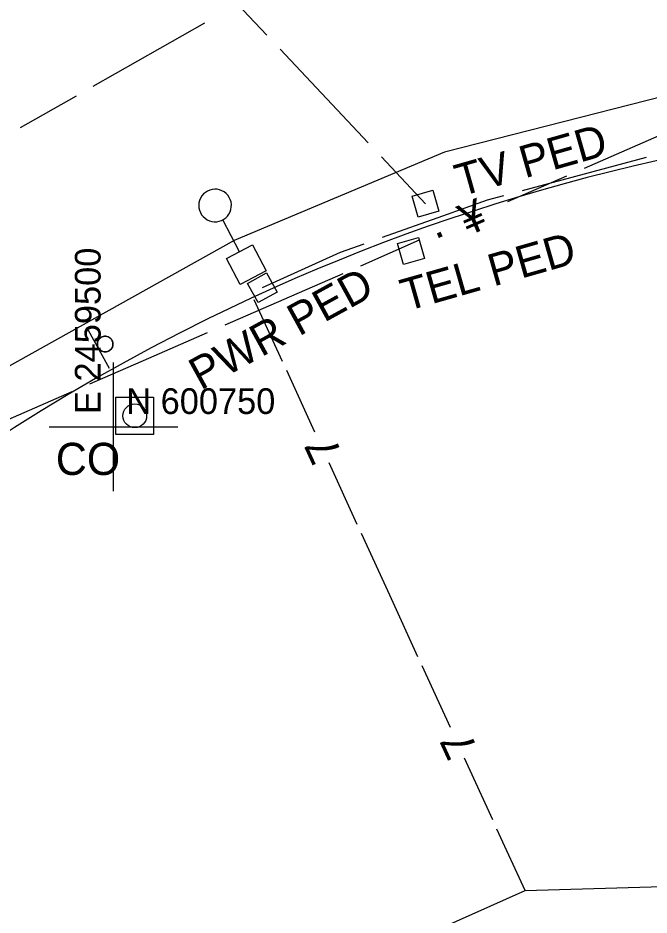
# Model space of a CAD drawing. Extents: x 2443269 to 2494951, y 591171 to 622130.
# Drawn here: x 2459485.1 to 2459583.4, y 600674 to 600813.6 of the extents above; entities that cross this region are included whole.
import ezdxf

# ---------------------------------------------------------------- set-up
doc = ezdxf.new("R2010")
doc.units = 0
for name, color, linetype in [('DESIGN - SHEET - Light Grid', 7, 'Continuous'), ('SURVEY - CENTERLINE - Existing Roads', 7, 'Continuous'), ('SURVEY - CONTROL - Grid', 7, 'Continuous'), ('SURVEY - CONTROL - Grid Text', 7, 'Continuous'), ('SURVEY - PROPERTY - Property Lines', 7, 'Continuous'), ('SURVEY - PROPERTY - ROW Lines', 7, 'Continuous'), ('SURVEY - TRAFFIC CONTROL - Signs and Devices with Text', 7, 'Continuous'), ('SURVEY - TRANSPORTATION - Roads', 7, 'Continuous'), ('SURVEY - UTILITIES - Cable (Underground) with Text', 7, 'Continuous'), ('SURVEY - UTILITIES - Electric (Underground) with Text', 7, 'Continuous'), ('SURVEY - UTILITIES - Poles and Miscellaneous with Text', 7, 'Continuous'), ('SURVEY - UTILITIES - Sanitary Sewer with Text', 7, 'Continuous'), ('SURVEY - UTILITIES - Telephone (Underground) with Text', 7, 'Continuous'), ('SURVEY - UTILITIES - Water with Text', 7, 'Continuous')]:
    doc.layers.add(name, color=color, linetype=linetype)

# ---------------------------------------------------------------- blocks, each defined once
blk = doc.blocks.new('XCO')
at = {"layer": 'SURVEY - CENTERLINE - Existing Roads'}
for p, q in [((-2.92, -2.92), (-2.92, 2.92)), ((-2.92, 2.92), (2.92, 2.92)), ((2.92, 2.92), (2.92, -2.92)), ((2.92, -2.92), (-2.92, -2.92))]:
    blk.add_line(p, q, dxfattribs=at)
blk.add_circle((0, 0), 1.85, dxfattribs=at)
blk.add_text('CO', height=5, dxfattribs=at).set_placement((-12.29, -9.21))
blk = doc.blocks.new('xlp')
at = {"layer": 'SURVEY - UTILITIES - Cable (Underground) with Text'}
for p, q in [((-2.285, -2.285), (-2.285, 2.285)), ((-2.285, 2.285), (-2.285, 2.285)), ((-2.285, 2.285), (2.285, 2.285)), ((2.285, 2.285), (2.285, -2.285)), ((8.454, 1.616), (8.23, 1.297)), ((8.724, 1.896), (8.454, 1.616)), ((8.454, 1.616), (8.454, 1.616)), ((9.033, 2.131), (8.724, 1.896)), ((8.724, 1.896), (8.724, 1.896)), ((9.374, 2.317), (9.033, 2.131)), ((9.033, 2.131), (9.033, 2.131)), ((9.74, 2.449), (9.374, 2.317)), ((9.374, 2.317), (9.374, 2.317)), ((10.122, 2.523), (9.74, 2.449)), ((9.74, 2.449), (9.74, 2.449)), ((10.511, 2.538), (10.122, 2.523)), ((10.122, 2.523), (10.122, 2.523)), ((10.897, 2.493), (10.511, 2.538)), ((10.511, 2.538), (10.511, 2.538)), ((11.272, 2.39), (10.897, 2.493)), ((10.897, 2.493), (10.897, 2.493)), ((11.627, 2.231), (11.272, 2.39)), ((11.272, 2.39), (11.272, 2.39)), ((11.953, 2.02), (11.627, 2.231)), ((11.627, 2.231), (11.627, 2.231)), ((12.244, 1.761), (11.953, 2.02)), ((11.953, 2.02), (11.953, 2.02)), ((12.491, 1.461), (12.244, 1.761)), ((12.244, 1.761), (12.244, 1.761)), ((12.69, 1.127), (12.491, 1.461)), ((12.491, 1.461), (12.491, 1.461)), ((2.285, 0), (7.873, 0)), ((7.94, 0.578), (7.881, 0.194)), ((7.881, 0.194), (7.881, 0.194)), ((7.881, 0.194), (7.881, -0.194)), ((8.058, 0.949), (7.94, 0.578)), ((7.94, 0.578), (7.94, 0.578)), ((8.23, 1.297), (8.058, 0.949)), ((8.058, 0.949), (8.058, 0.949)), ((8.23, 1.297), (8.23, 1.297)), ((12.835, 0.766), (12.69, 1.127)), ((12.69, 1.127), (12.69, 1.127)), ((12.924, 0.387), (12.835, 0.766)), ((12.835, 0.766), (12.835, 0.766)), ((12.953, 0), (12.924, 0.387)), ((12.924, 0.387), (12.924, 0.387)), ((12.924, -0.387), (12.953, 0)), ((7.881, -0.194), (7.881, -0.194)), ((7.881, -0.194), (7.94, -0.578)), ((7.94, -0.578), (7.94, -0.578)), ((7.94, -0.578), (8.058, -0.949)), ((8.058, -0.949), (8.058, -0.949)), ((8.058, -0.949), (8.23, -1.297)), ((8.23, -1.297), (8.23, -1.297)), ((8.23, -1.297), (8.454, -1.616)), ((12.491, -1.461), (12.69, -1.127)), ((12.69, -1.127), (12.835, -0.766)), ((12.69, -1.127), (12.69, -1.127)), ((12.835, -0.766), (12.924, -0.387)), ((12.835, -0.766), (12.835, -0.766)), ((12.924, -0.387), (12.924, -0.387)), ((2.285, -2.285), (-2.285, -2.285)), ((-2.285, -2.285), (-2.285, -2.285)), ((2.285, -2.285), (2.285, -2.285)), ((8.454, -1.616), (8.454, -1.616)), ((8.454, -1.616), (8.724, -1.896)), ((8.724, -1.896), (8.724, -1.896)), ((8.724, -1.896), (9.033, -2.131)), ((9.033, -2.131), (9.033, -2.131)), ((9.033, -2.131), (9.374, -2.317)), ((9.374, -2.317), (9.374, -2.317)), ((9.374, -2.317), (9.74, -2.449)), ((9.74, -2.449), (9.74, -2.449)), ((9.74, -2.449), (10.122, -2.523)), ((10.122, -2.523), (10.122, -2.523)), ((10.122, -2.523), (10.511, -2.538)), ((10.511, -2.538), (10.897, -2.493)), ((10.511, -2.538), (10.511, -2.538)), ((10.897, -2.493), (11.272, -2.39)), ((10.897, -2.493), (10.897, -2.493)), ((11.272, -2.39), (11.627, -2.231)), ((11.272, -2.39), (11.272, -2.39)), ((11.627, -2.231), (11.953, -2.02)), ((11.627, -2.231), (11.627, -2.231)), ((11.953, -2.02), (12.244, -1.761)), ((11.953, -2.02), (11.953, -2.02)), ((12.244, -1.761), (12.491, -1.461)), ((12.244, -1.761), (12.244, -1.761)), ((12.491, -1.461), (12.491, -1.461))]:
    blk.add_line(p, q, dxfattribs=at)
blk = doc.blocks.new('xsign')
at = {"layer": 'SURVEY - TRAFFIC CONTROL - Signs and Devices with Text'}
for p, q in [((1.216, 3.648), (1.216, -3.648)), ((-1.184, 0.277), (-1.212, 0.093)), ((-1.212, 0.093), (-1.212, 0.093)), ((-1.212, 0.093), (-1.212, -0.093)), ((-1.127, 0.454), (-1.184, 0.277)), ((-1.184, 0.277), (-1.184, 0.277)), ((-1.045, 0.621), (-1.127, 0.454)), ((-1.127, 0.454), (-1.127, 0.454)), ((-0.938, 0.773), (-1.045, 0.621)), ((-1.045, 0.621), (-1.045, 0.621)), ((-0.809, 0.907), (-0.938, 0.773)), ((-0.938, 0.773), (-0.938, 0.773)), ((-0.66, 1.02), (-0.809, 0.907)), ((-0.809, 0.907), (-0.809, 0.907)), ((-0.497, 1.109), (-0.66, 1.02)), ((-0.66, 1.02), (-0.66, 1.02)), ((-0.322, 1.172), (-0.497, 1.109)), ((-0.497, 1.109), (-0.497, 1.109)), ((-0.139, 1.207), (-0.322, 1.172)), ((-0.322, 1.172), (-0.322, 1.172)), ((0.046, 1.215), (-0.139, 1.207)), ((-0.139, 1.207), (-0.139, 1.207)), ((0.231, 1.193), (0.046, 1.215)), ((0.046, 1.215), (0.046, 1.215)), ((0.411, 1.144), (0.231, 1.193)), ((0.231, 1.193), (0.231, 1.193)), ((0.58, 1.068), (0.411, 1.144)), ((0.411, 1.144), (0.411, 1.144)), ((0.737, 0.967), (0.58, 1.068)), ((0.58, 1.068), (0.58, 1.068)), ((0.876, 0.843), (0.737, 0.967)), ((0.737, 0.967), (0.737, 0.967)), ((0.994, 0.699), (0.876, 0.843)), ((0.876, 0.843), (0.876, 0.843)), ((1.089, 0.539), (0.994, 0.699)), ((0.994, 0.699), (0.994, 0.699)), ((1.159, 0.366), (1.089, 0.539)), ((1.089, 0.539), (1.089, 0.539)), ((1.201, 0.185), (1.159, 0.366)), ((1.159, 0.366), (1.159, 0.366)), ((1.216, 0), (1.201, 0.185)), ((1.201, 0.185), (1.201, 0.185)), ((1.201, -0.185), (1.216, 0)), ((-1.212, -0.093), (-1.212, -0.093)), ((-1.212, -0.093), (-1.184, -0.277)), ((-1.184, -0.277), (-1.184, -0.277)), ((-1.184, -0.277), (-1.127, -0.454)), ((-1.127, -0.454), (-1.127, -0.454)), ((-1.127, -0.454), (-1.045, -0.621)), ((-1.045, -0.621), (-1.045, -0.621)), ((-1.045, -0.621), (-0.938, -0.773)), ((-0.938, -0.773), (-0.938, -0.773)), ((-0.938, -0.773), (-0.809, -0.907)), ((-0.809, -0.907), (-0.809, -0.907)), ((-0.809, -0.907), (-0.66, -1.02)), ((-0.66, -1.02), (-0.66, -1.02)), ((-0.66, -1.02), (-0.497, -1.109)), ((-0.497, -1.109), (-0.497, -1.109)), ((-0.497, -1.109), (-0.322, -1.172)), ((-0.322, -1.172), (-0.322, -1.172)), ((-0.322, -1.172), (-0.139, -1.207)), ((-0.139, -1.207), (-0.139, -1.207)), ((-0.139, -1.207), (0.046, -1.215)), ((0.046, -1.215), (0.231, -1.193)), ((0.046, -1.215), (0.046, -1.215)), ((0.231, -1.193), (0.411, -1.144)), ((0.231, -1.193), (0.231, -1.193)), ((0.411, -1.144), (0.58, -1.068)), ((0.411, -1.144), (0.411, -1.144)), ((0.58, -1.068), (0.737, -0.967)), ((0.58, -1.068), (0.58, -1.068)), ((0.737, -0.967), (0.876, -0.843)), ((0.737, -0.967), (0.737, -0.967)), ((0.876, -0.843), (0.994, -0.699)), ((0.876, -0.843), (0.876, -0.843)), ((0.994, -0.699), (1.089, -0.539)), ((0.994, -0.699), (0.994, -0.699)), ((1.089, -0.539), (1.159, -0.366)), ((1.089, -0.539), (1.089, -0.539)), ((1.159, -0.366), (1.201, -0.185)), ((1.159, -0.366), (1.159, -0.366)), ((1.201, -0.185), (1.201, -0.185))]:
    blk.add_line(p, q, dxfattribs=at)
blk.add_circle((0, 0), 1.216, dxfattribs=at)

msp = doc.modelspace()

# ---------------------------------------------------------------- linework, layer by layer
at = {"layer": 'SURVEY - CONTROL - Grid'}
for p, q in [((2459500, 600740), (2459500, 600760)), ((2459490, 600750), (2459510, 600750))]:
    msp.add_line(p, q, dxfattribs=at)
at = {"layer": 'SURVEY - PROPERTY - Property Lines'}
for p, q in [((2459526.325, 600760.186), (2459521.932, 600769.759)), ((2459531.377, 600749.178), (2459526.984, 600758.75)), ((2459537.965, 600734.819), (2459533.573, 600744.391)), ((2459543.017, 600723.81), (2459538.624, 600733.383)), ((2459547.41, 600714.238), (2459543.017, 600723.81)), ((2459552.461, 600703.229), (2459548.068, 600712.802)), ((2459559.05, 600688.871), (2459554.657, 600698.443)), ((2459564.101, 600677.862), (2459559.709, 600687.435))]:
    msp.add_line(p, q, dxfattribs=at)
msp.add_lwpolyline([(2459439.4, 600261.939), (2459439.296, 600395.035), (2459408.394, 600462.032), (2459400.363, 600523.076), (2459398.423, 600568.825), (2459415.405, 600586.304), (2459458.642, 600630.81), (2459564.101, 600677.862), (2459665.728, 600680.818), (2459759.298, 600612.459), (2459864.817, 600540.611), (2460032.257, 600493.701)], dxfattribs=at)
at = {"layer": 'SURVEY - PROPERTY - ROW Lines'}
for centre, radius, start, end in [((2459652.637, 600486.377), 312.509, 72.80261, 116.19153), ((2459653.736, 600484.142), 315, 116.19153, 172.85741)]:
    msp.add_arc(centre, radius, start, end, dxfattribs=at)
at = {"layer": 'SURVEY - TRANSPORTATION - Roads'}
msp.add_lwpolyline([(2459669.603, 600809.321), (2459601.633, 600805.469), (2459551.539, 600792.743), (2459518.788, 600778.982), (2459471.286, 600752.488), (2459429.408, 600718.285), (2459389.412, 600674.12)], dxfattribs=at)
at = {"layer": 'SURVEY - UTILITIES - Cable (Underground) with Text'}
msp.add_lwpolyline([(2459546.487, 600785.874), (2459549.741, 600786.801), (2459549.741, 600786.801), (2459550.668, 600783.547), (2459550.668, 600783.547), (2459547.414, 600782.62)], close=True, dxfattribs=at)
at = {"layer": 'SURVEY - UTILITIES - Electric (Underground) with Text'}
for p, q in [((2459582.931, 600791.905), (2459563.612, 600786.73)), ((2459560.715, 600785.953), (2459558.157, 600785.268)), ((2459558.157, 600785.268), (2459551.233, 600782.797)), ((2459551.233, 600782.797), (2459541.814, 600779.435)), ((2459538.989, 600778.427), (2459535.275, 600777.101)), ((2459535.275, 600777.101), (2459523.177, 600771.635))]:
    msp.add_line(p, q, dxfattribs=at)
msp.add_lwpolyline([(2459520.887, 600772.31), (2459523.852, 600773.938), (2459523.852, 600773.938), (2459525.481, 600770.973), (2459525.481, 600770.973), (2459522.516, 600769.344)], close=True, dxfattribs=at)
at = {"layer": 'SURVEY - UTILITIES - Sanitary Sewer with Text'}
for p, q in [((2459573.319, 600790.266), (2459591.651, 600798.261)), ((2459561.403, 600785.068), (2459570.569, 600789.066)), ((2459548.577, 600784.711), (2459548.577, 600784.711)), ((2459538.487, 600775.074), (2459547.654, 600779.072)), ((2459517.405, 600765.879), (2459535.738, 600773.875)), ((2459505.489, 600760.682), (2459514.656, 600764.68)), ((2459496.323, 600756.684), (2459505.489, 600760.682)), ((2459475.241, 600747.489), (2459493.573, 600755.485))]:
    msp.add_line(p, q, dxfattribs=at)
at = {"layer": 'SURVEY - UTILITIES - Telephone (Underground) with Text'}
for p, q in [((2459523.902, 600810.923), (2459517.047, 600818.205)), ((2459539.667, 600794.176), (2459525.958, 600808.739)), ((2459548.577, 600784.711), (2459541.723, 600791.992))]:
    msp.add_line(p, q, dxfattribs=at)
msp.add_lwpolyline([(2459544.225, 600778.51), (2459547.479, 600779.437), (2459547.479, 600779.437), (2459548.406, 600776.183), (2459548.406, 600776.183), (2459545.152, 600775.256)], close=True, dxfattribs=at)
at = {"layer": 'SURVEY - UTILITIES - Water with Text'}
for p, q in [((2459496.855, 600802.986), (2459514.24, 600812.874)), ((2459485.556, 600796.558), (2459494.248, 600801.502))]:
    msp.add_line(p, q, dxfattribs=at)

# ---------------------------------------------------------------- block references
at = {"layer": 'DESIGN - SHEET - Light Grid', "rotation": -151.0937640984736}
msp.add_blockref('xsign', (2459498.709, 600762.873), dxfattribs=at)
at = {"layer": 'SURVEY - UTILITIES - Poles and Miscellaneous with Text', "rotation": 117.74192259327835}
msp.add_blockref('xlp', (2459520.67, 600775.223), dxfattribs=at)
at = {"layer": 'SURVEY - UTILITIES - Sanitary Sewer with Text'}
msp.add_blockref('XCO', (2459503.317, 600751.724), dxfattribs=at)

# ---------------------------------------------------------------- texts
at = {"layer": 'SURVEY - CONTROL - Grid Text'}
msp.add_text('E 2459500', height=4, rotation=90, dxfattribs=at).set_placement((2459498, 600752))
msp.add_text('N 600750', height=4, dxfattribs=at).set_placement((2459502, 600752))
at = {"layer": 'SURVEY - PROPERTY - Property Lines'}
for p in [(2459535.685, 600745.782), (2459556.77, 600699.834)]:
    msp.add_text('7', height=5, rotation=114.64917, dxfattribs=at).set_placement(p)
at = {"layer": 'SURVEY - UTILITIES - Cable (Underground) with Text'}
msp.add_text('TV PED', height=5, rotation=15.9023, dxfattribs=at).set_placement((2459554.038, 600785.806))
at = {"layer": 'SURVEY - UTILITIES - Electric (Underground) with Text'}
for s, rotation, p in [('¥', 23.56434, (2459555.146, 600779.612)), ('PWR PED', 28.78018, (2459513.586, 600755.625))]:
    msp.add_text(s, height=5, rotation=rotation, dxfattribs=at).set_placement(p)
at = {"layer": 'SURVEY - UTILITIES - Sanitary Sewer with Text'}
msp.add_text('·', height=5, rotation=23.56434, dxfattribs=at).set_placement((2459550.563, 600777.613))
at = {"layer": 'SURVEY - UTILITIES - Telephone (Underground) with Text'}
msp.add_text('TEL PED', height=5, rotation=15.9023, dxfattribs=at).set_placement((2459545.577, 600767.95))

doc.saveas('drawing.dxf')
